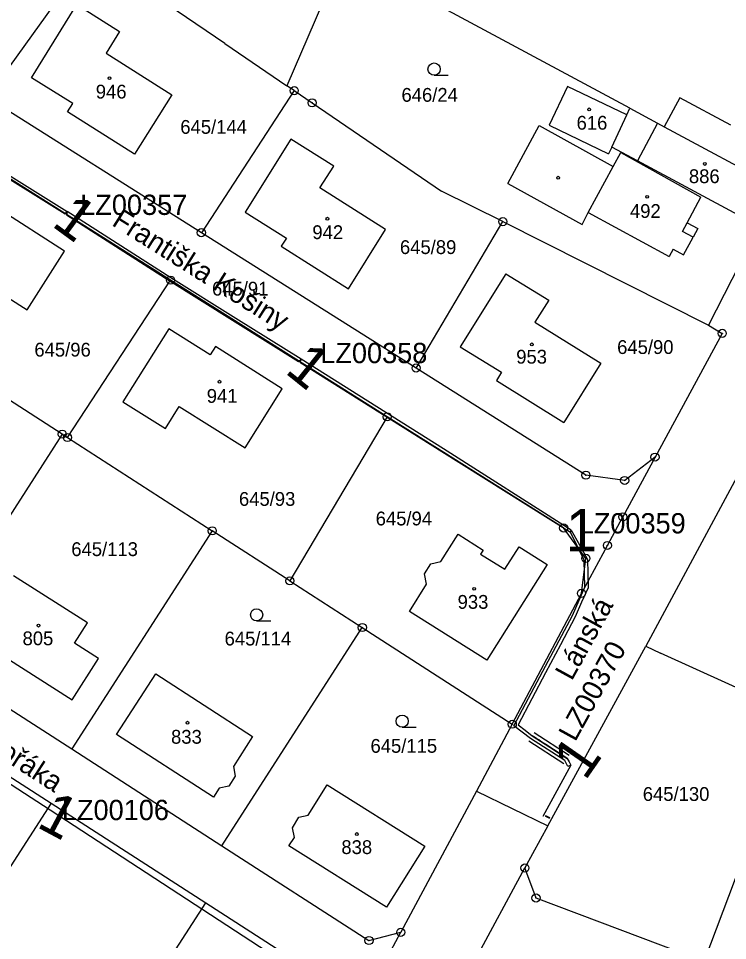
# Model space of a CAD drawing. Extents: x -738131 to -734179, y -1033447 to -1030078.
# Drawn here: x -736091.7 to -736004.3, y -1032812.2 to -1032698.6 of the extents above; entities that cross this region are included whole.
import ezdxf

# ---------------------------------------------------------------- set-up
doc = ezdxf.new("R2010")
doc.units = 0
for name, color, linetype in [('ftf_2010', 7, 'Continuous'), ('ftf_2100', 7, 'Continuous'), ('ftf_2140', 7, 'Continuous'), ('ftf_2210', 7, 'Continuous'), ('ftf_3010', 7, 'Continuous'), ('ftf_3010_ftf_3010_gtda_3015_gtda_3015_1', 7, 'Continuous'), ('ftf_3210', 7, 'Continuous'), ('ftf_nu', 7, 'Continuous'), ('Vrstva 1', 7, 'Continuous'), ('Vrstva 2', 7, 'Continuous'), ('Vrstva 3', 7, 'Continuous'), ('Vrstva 4', 7, 'Continuous'), ('Vrstva 5', 7, 'Continuous'), ('Vrstva 8', 7, 'Continuous')]:
    doc.layers.add(name, color=color, linetype=linetype)

msp = doc.modelspace()

# ---------------------------------------------------------------- linework, layer by layer
at = {"layer": 'ftf_2010'}
for points in [[(-736121.53, -1032699.55), (-736105.28, -1032710.15), (-736085.71, -1032722.36)], [(-736056.89, -1032740.56), (-736064.93, -1032735.55), (-736072.96, -1032730.54), (-736085.71, -1032722.36)], [(-736023.6, -1032761.64), (-736039.31, -1032751.63), (-736056.89, -1032740.56)], [(-736023.6, -1032761.64), (-736022.58, -1032763.45), (-736021.57, -1032765.25), (-736021.54, -1032767), (-736021.51, -1032768.75), (-736022.3, -1032770.54), (-736023.08, -1032772.32), (-736024.91, -1032775.78), (-736026.74, -1032779.23), (-736028.44, -1032782.44), (-736030.13, -1032785.65), (-736029.26, -1032786.32), (-736028.39, -1032786.99), (-736026.23, -1032788.39), (-736024.07, -1032789.78), (-736023.85, -1032790.2), (-736023.64, -1032790.62)], [(-736087.84, -1032796.17), (-736127.61, -1032770.37)], [(-736052.9, -1032819.73), (-736053.14, -1032818.79), (-736087.84, -1032796.17)]]:
    msp.add_lwpolyline(points, dxfattribs=at)
at = {"layer": 'ftf_2100'}
msp.add_lwpolyline([(-736023.64, -1032790.62), (-736025.37, -1032793.79), (-736027.1, -1032796.96)], dxfattribs=at)
at = {"layer": 'ftf_2140'}
for points in [[(-736121.53, -1032699.55), (-736121.75, -1032699.89), (-736105.5, -1032710.49), (-736085.98, -1032722.66), (-736085.71, -1032722.36), (-736085.83, -1032722.76), (-736073.17, -1032730.88), (-736057.19, -1032740.85), (-736056.89, -1032740.56), (-736057.03, -1032740.95), (-736039.52, -1032751.97), (-736023.69, -1032761.9), (-736023.6, -1032761.64)], [(-736023.64, -1032790.62), (-736024, -1032790.8), (-736024.38, -1032790.06), (-736028.62, -1032787.32), (-736030.64, -1032785.76), (-736027.09, -1032779.04), (-736023.44, -1032772.15), (-736021.91, -1032768.67), (-736021.97, -1032765.36), (-736023.69, -1032761.9)]]:
    msp.add_lwpolyline(points, dxfattribs=at)
at = {"layer": 'ftf_3210'}
for p, q in [((-736023.85, -1032789.44), (-736028.17, -1032786.65)), ((-736024.5, -1032790.45), (-736028.82, -1032787.66))]:
    msp.add_line(p, q, dxfattribs=at)
for points in [[(-736024.07, -1032789.78), (-736024.61, -1032789.43), (-736025.15, -1032789.08), (-736025.42, -1032788.91), (-736025.69, -1032788.73), (-736025.96, -1032788.56), (-736026.23, -1032788.39), (-736026.5, -1032788.21), (-736026.77, -1032788.04), (-736027.04, -1032787.86), (-736027.31, -1032787.69), (-736027.58, -1032787.51), (-736027.85, -1032787.34), (-736028.12, -1032787.16), (-736028.39, -1032786.99)], [(-736024.07, -1032789.78), (-736025.15, -1032789.08), (-736026.23, -1032788.39), (-736027.31, -1032787.69), (-736028.39, -1032786.99)]]:
    msp.add_lwpolyline(points, dxfattribs=at)
at = {"layer": 'Vrstva 1'}
for points in [[(-736082.77, -1032690.44), (-736095.64, -1032708.3)], [(-736066.28, -1032701.66), (-736082.77, -1032690.44)], [(-736051.65, -1032690.64), (-736058.63, -1032706.86)], [(-736016.36, -1032709.64), (-736051.65, -1032690.64)], [(-736090.13, -1032705.88), (-736084.55, -1032696.87)], [(-736084.55, -1032696.87), (-736079.26, -1032700.16)], [(-736079.26, -1032700.16), (-736080.94, -1032702.87)], [(-736066.28, -1032701.66), (-736058.63, -1032706.86)], [(-736080.94, -1032702.87), (-736072.83, -1032708)], [(-736085.03, -1032709.07), (-736090.13, -1032705.88)], [(-736057.73, -1032707.47), (-736069.18, -1032724.98)], [(-736057.73, -1032707.47), (-736058.63, -1032706.86)], [(-736057.73, -1032707.47), (-736055.53, -1032708.97)], [(-736024.03, -1032706.96), (-736026.31, -1032711.71)], [(-736016.74, -1032710.46), (-736024.03, -1032706.96)], [(-736069.18, -1032724.98), (-736095.64, -1032708.3)], [(-736072.83, -1032708), (-736077.41, -1032715.32)], [(-736055.53, -1032708.97), (-736039.59, -1032719.88)], [(-736010.18, -1032708.34), (-736012.11, -1032711.93)], [(-736003.9, -1032711.73), (-736010.18, -1032708.34)], [(-736085.67, -1032710.09), (-736085.03, -1032709.07)], [(-736077.41, -1032715.32), (-736085.67, -1032710.09)], [(-736016.74, -1032710.46), (-736016.36, -1032709.64)], [(-736016.36, -1032709.64), (-736012.93, -1032711.49)], [(-736018.59, -1032714.42), (-736016.74, -1032710.46)], [(-736031.41, -1032718.93), (-736027.52, -1032711.78)], [(-736027.52, -1032711.78), (-736018.4, -1032716.81)], [(-736026.31, -1032711.71), (-736018.97, -1032715.24)], [(-736012.93, -1032711.49), (-736012.11, -1032711.93)], [(-736012.11, -1032711.93), (-735998.04, -1032719.5)], [(-736058.14, -1032713.44), (-736063.78, -1032722.44)], [(-736052.87, -1032716.76), (-736058.14, -1032713.44)], [(-736072.99, -1032730.82), (-736099.72, -1032713.97)], [(-736018.59, -1032714.42), (-736018.97, -1032715.24)], [(-736015.42, -1032716.12), (-736018.59, -1032714.42)], [(-736018.4, -1032716.81), (-736017.46, -1032715.09)], [(-736017.46, -1032715.09), (-736007.61, -1032720.61)], [(-736054.57, -1032719.46), (-736052.87, -1032716.76)], [(-736002.42, -1032723.12), (-736015.42, -1032716.12)], [(-736031.41, -1032718.93), (-736022.22, -1032723.96)], [(-736046.48, -1032724.59), (-736054.57, -1032719.46)], [(-736032.02, -1032723.62), (-736039.59, -1032719.88)], [(-736009.3, -1032723.77), (-736007.61, -1032720.61)], [(-736086.04, -1032727.26), (-736094.28, -1032722)], [(-736063.78, -1032722.44), (-736058.7, -1032725.65)], [(-736022.22, -1032723.96), (-736021.5, -1032722.49)], [(-736021.5, -1032722.49), (-736011.5, -1032727.91)], [(-736042.71, -1032741.66), (-736032.02, -1032723.62)], [(-736032.02, -1032723.62), (-736006.66, -1032736.39)], [(-736009.3, -1032723.77), (-736007.97, -1032724.48)], [(-735999.97, -1032723.28), (-736006.66, -1032736.39)], [(-736051.06, -1032731.9), (-736046.48, -1032724.59)], [(-736007.97, -1032724.48), (-736008.55, -1032725.53)], [(-736042.71, -1032741.66), (-736069.18, -1032724.98)], [(-736058.7, -1032725.65), (-736059.35, -1032726.66)], [(-736009.72, -1032727.72), (-736008.55, -1032725.53)], [(-736059.35, -1032726.66), (-736051.06, -1032731.9)], [(-736011.03, -1032727.02), (-736011.5, -1032727.91)], [(-736011.03, -1032727.02), (-736009.72, -1032727.72)], [(-736090.64, -1032734.5), (-736086.04, -1032727.26)], [(-736098.75, -1032729.35), (-736090.64, -1032734.5)], [(-736031.63, -1032730.04), (-736037.28, -1032739.03)], [(-736031.63, -1032730.04), (-736026.34, -1032733.31)], [(-736085.69, -1032750.23), (-736072.99, -1032730.82)], [(-736050.75, -1032744.85), (-736072.99, -1032730.82)], [(-736026.34, -1032733.31), (-736028.05, -1032736.01)], [(-736028.05, -1032736.01), (-736019.92, -1032741.08)], [(-736073.19, -1032736.83), (-736078.85, -1032745.83)], [(-736068.09, -1032740.02), (-736073.19, -1032736.83)], [(-736004.96, -1032737.39), (-736013.25, -1032752.64)], [(-736006.66, -1032736.39), (-736004.96, -1032737.39)], [(-736086.34, -1032749.81), (-736104.83, -1032737.9)], [(-736067.45, -1032739), (-736068.09, -1032740.02)], [(-736059.2, -1032744.21), (-736067.45, -1032739)], [(-736037.28, -1032739.03), (-736032.18, -1032742.16)], [(-736021.77, -1032754.87), (-736042.71, -1032741.66)], [(-736019.92, -1032741.08), (-736024.48, -1032748.36)], [(-736032.18, -1032742.16), (-736032.8, -1032743.18)], [(-736063.77, -1032751.51), (-736059.2, -1032744.21)], [(-736032.8, -1032743.18), (-736024.48, -1032748.36)], [(-736046.27, -1032747.67), (-736050.75, -1032744.85)], [(-735997.41, -1032744.45), (-736014.37, -1032775.94)], [(-736078.85, -1032745.83), (-736073.6, -1032749.11)], [(-736073.6, -1032749.11), (-736071.9, -1032746.41)], [(-736071.9, -1032746.41), (-736063.77, -1032751.51)], [(-736046.27, -1032747.67), (-736058.27, -1032767.9)], [(-736024.52, -1032761.38), (-736046.27, -1032747.67)], [(-736086.34, -1032749.81), (-736103.66, -1032776.72)], [(-736086.34, -1032749.81), (-736085.69, -1032750.23)], [(-736085.69, -1032750.23), (-736067.84, -1032761.73)], [(-736013.25, -1032752.64), (-736017.22, -1032760.01)], [(-736013.25, -1032752.64), (-736016.99, -1032755.52)], [(-736016.99, -1032755.52), (-736021.77, -1032754.87)], [(-736019.12, -1032763.53), (-736017.22, -1032760.01)], [(-736067.84, -1032761.73), (-736085.17, -1032788.62)], [(-736058.27, -1032767.9), (-736067.84, -1032761.73)], [(-736039.66, -1032765.53), (-736037.54, -1032762.13)], [(-736037.54, -1032762.13), (-736034.43, -1032764.1)], [(-736021.78, -1032765.12), (-736024.52, -1032761.38)], [(-736022.31, -1032769.44), (-736019.12, -1032763.53)], [(-736034.43, -1032764.1), (-736034.75, -1032764.6)], [(-736034.75, -1032764.6), (-736031.76, -1032766.47)], [(-736031.76, -1032766.47), (-736029.98, -1032763.7)], [(-736029.98, -1032763.7), (-736026.55, -1032765.87)], [(-736041.68, -1032767.05), (-736040.9, -1032765.79)], [(-736040.9, -1032765.79), (-736039.66, -1032765.53)], [(-736026.55, -1032765.87), (-736033.99, -1032777.68)], [(-736022.31, -1032769.44), (-736021.78, -1032765.12)], [(-736083.22, -1032773.09), (-736092.34, -1032767.26)], [(-736058.27, -1032767.9), (-736049.34, -1032773.65)], [(-736041.44, -1032768.29), (-736041.68, -1032767.05)], [(-736043.54, -1032771.67), (-736041.44, -1032768.29)], [(-736030.85, -1032785.57), (-736022.31, -1032769.44)], [(-736033.99, -1032777.68), (-736043.54, -1032771.67)], [(-736084.82, -1032775.59), (-736083.22, -1032773.09)], [(-736066.67, -1032800.55), (-736049.34, -1032773.65)], [(-736049.34, -1032773.65), (-736030.85, -1032785.57)], [(-736097.18, -1032774.89), (-736085.1, -1032782.58)], [(-736081.85, -1032777.48), (-736084.82, -1032775.59)], [(-736026.48, -1032798.1), (-736014.37, -1032775.94)], [(-736014.37, -1032775.94), (-736012.59, -1032776.83)], [(-736103.66, -1032776.72), (-736085.17, -1032788.62)], [(-735995.73, -1032784.44), (-736012.59, -1032776.83)], [(-736085.1, -1032782.58), (-736081.85, -1032777.48)], [(-736079.63, -1032786.84), (-736074.81, -1032779.37)], [(-736074.81, -1032779.37), (-736062.87, -1032787.07)], [(-736106.77, -1032783.04), (-736087.69, -1032795.31)], [(-736007.17, -1032814.81), (-735995.73, -1032784.44)], [(-736030.85, -1032785.57), (-736035.26, -1032793.8)], [(-736067.68, -1032794.55), (-736079.63, -1032786.84)], [(-736062.87, -1032787.07), (-736065.24, -1032790.76)], [(-736085.17, -1032788.62), (-736066.67, -1032800.55)], [(-736065.24, -1032790.76), (-736065, -1032791.96)], [(-736065, -1032791.96), (-736065.81, -1032793.21)], [(-736056, -1032796.77), (-736053.66, -1032793.03)], [(-736053.66, -1032793.03), (-736041.65, -1032800.58)], [(-736066.98, -1032793.46), (-736067.68, -1032794.55)], [(-736065.81, -1032793.21), (-736066.98, -1032793.46)], [(-736035.26, -1032793.8), (-736044.6, -1032811.22)], [(-736035.26, -1032793.8), (-736026.48, -1032798.1)], [(-736087.69, -1032795.31), (-736104.51, -1032821.36)], [(-736087.69, -1032795.31), (-736068.65, -1032807.58)], [(-736057.96, -1032798.32), (-736057.17, -1032797.02)], [(-736057.17, -1032797.02), (-736056, -1032796.77)], [(-736057.71, -1032799.52), (-736057.96, -1032798.32)], [(-736026.48, -1032798.1), (-736029.29, -1032803.29)], [(-736058.38, -1032800.56), (-736057.71, -1032799.52)], [(-736066.67, -1032800.55), (-736048.52, -1032812.23)], [(-736046.35, -1032808.13), (-736058.38, -1032800.56)], [(-736041.65, -1032800.58), (-736046.35, -1032808.13)], [(-736035.51, -1032814.79), (-736029.29, -1032803.29)], [(-736027.92, -1032806.99), (-736029.29, -1032803.29)], [(-736085.44, -1032833.63), (-736068.65, -1032807.58)], [(-736068.65, -1032807.58), (-736051.85, -1032818.41)], [(-736007.17, -1032814.81), (-736027.92, -1032806.99)], [(-736050.74, -1032822.69), (-736044.6, -1032811.22)], [(-736048.52, -1032812.23), (-736044.6, -1032811.22)]]:
    msp.add_lwpolyline(points, dxfattribs=at)
at = {"layer": 'Vrstva 3'}
for p, q in [((-736040.49, -1032705.56), (-736038.74, -1032705.56)), ((-736062.37, -1032772.83), (-736060.62, -1032772.83)), ((-736044.43, -1032785.95), (-736042.68, -1032785.95))]:
    msp.add_line(p, q, dxfattribs=at)
for centre in [(-736040.49, -1032704.81), (-736062.37, -1032772.08), (-736044.43, -1032785.2)]:
    msp.add_circle(centre, 0.75, dxfattribs=at)
at = {"layer": 'Vrstva 4'}
for points in [[(-736012.93, -1032711.49), (-736015.42, -1032716.12)], [(-736021.5, -1032722.49), (-736018.4, -1032716.81)], [(-736009.86, -1032724.82), (-736009.3, -1032723.77)], [(-736008.55, -1032725.53), (-736009.86, -1032724.82)]]:
    msp.add_lwpolyline(points, dxfattribs=at)
at = {"layer": 'Vrstva 5'}
for centre in [(-736080.51, -1032705.93), (-736021.36, -1032709.78), (-736007.1, -1032716.51), (-736025.2, -1032718.2), (-736014.22, -1032720.55), (-736053.65, -1032723.26), (-736028.43, -1032738.75), (-736066.95, -1032743.35), (-736035.55, -1032768.87), (-736089.26, -1032773.41), (-736070.9, -1032785.38), (-736050.01, -1032799.11)]:
    msp.add_circle(centre, 0.175, dxfattribs=at)
at = {"layer": 'Vrstva 8'}
for centre, radius in [((-736057.73, -1032707.47), 0.5), ((-736057.73, -1032707.47), 0.0303), ((-736055.53, -1032708.97), 0.5), ((-736055.53, -1032708.97), 0.0303), ((-736032.02, -1032723.62), 0.5), ((-736032.02, -1032723.62), 0.0303), ((-736069.18, -1032724.98), 0.5), ((-736069.18, -1032724.98), 0.0303), ((-736072.99, -1032730.82), 0.5), ((-736072.99, -1032730.82), 0.0303), ((-736004.96, -1032737.39), 0.5), ((-736004.96, -1032737.39), 0.0303), ((-736042.71, -1032741.66), 0.5), ((-736042.71, -1032741.66), 0.0303), ((-736046.27, -1032747.67), 0.5), ((-736046.27, -1032747.67), 0.0303), ((-736086.34, -1032749.81), 0.5), ((-736086.34, -1032749.81), 0.0303), ((-736085.69, -1032750.23), 0.5), ((-736085.69, -1032750.23), 0.0303), ((-736013.25, -1032752.64), 0.5), ((-736013.25, -1032752.64), 0.0303), ((-736021.77, -1032754.87), 0.5), ((-736021.77, -1032754.87), 0.0303), ((-736016.99, -1032755.52), 0.5), ((-736016.99, -1032755.52), 0.0303), ((-736017.22, -1032760.01), 0.5), ((-736017.22, -1032760.01), 0.0303), ((-736067.84, -1032761.73), 0.5), ((-736024.52, -1032761.38), 0.5), ((-736067.84, -1032761.73), 0.0303), ((-736024.52, -1032761.38), 0.0303), ((-736019.12, -1032763.53), 0.5), ((-736019.12, -1032763.53), 0.0303), ((-736021.78, -1032765.12), 0.5), ((-736021.78, -1032765.12), 0.0303), ((-736058.27, -1032767.9), 0.5), ((-736058.27, -1032767.9), 0.0303), ((-736022.31, -1032769.44), 0.5), ((-736022.31, -1032769.44), 0.0303), ((-736049.34, -1032773.65), 0.5), ((-736049.34, -1032773.65), 0.0303), ((-736030.85, -1032785.57), 0.5), ((-736030.85, -1032785.57), 0.0303), ((-736029.29, -1032803.29), 0.5), ((-736029.29, -1032803.29), 0.0303), ((-736027.92, -1032806.99), 0.5), ((-736027.92, -1032806.99), 0.0303), ((-736044.6, -1032811.22), 0.5), ((-736044.6, -1032811.22), 0.0303), ((-736048.52, -1032812.23), 0.5), ((-736048.52, -1032812.23), 0.0303)]:
    msp.add_circle(centre, radius, dxfattribs=at)

# ---------------------------------------------------------------- texts
at = {"layer": 'ftf_2210'}
msp.add_text('-', height=2, rotation=154.1462, dxfattribs=at).set_placement((-736025.76, -1032796.5))
at = {"layer": 'ftf_3010'}
for rotation, p in [(323.7365, (-736087.77, -1032724.07)), (321.2544, (-736059.02, -1032742.18)), (55.2066, (-736021.87, -1032792.64)), (331.8826, (-736089.64, -1032798.16))]:
    msp.add_text('1', height=5.2, rotation=rotation, dxfattribs=at).set_placement(p)
msp.add_text('1', height=5.2, dxfattribs=at).set_placement((-736024.25, -1032764.24))
at = {"layer": 'ftf_3010_ftf_3010_gtda_3015_gtda_3015_1'}
for s, p in [('LZ00357', (-736084.12, -1032722.79)), ('LZ00358', (-736054.52, -1032741.06)), ('LZ00359', (-736022.66, -1032762.05)), ('LZ00106', (-736086.38, -1032797.39))]:
    msp.add_text(s, height=2.5, dxfattribs=at).set_placement(p)
msp.add_text('LZ00370', height=2.5, rotation=61.1389, dxfattribs=at).set_placement((-736023.09, -1032787.82))
at = {"layer": 'ftf_nu'}
for s, rotation, p in [('Františka Košiny', 327.8268, (-736080.34, -1032724)), ('Lánská', 61.2291, (-736023.51, -1032780.31)), ('Antonína Dvořáka', 327.1051, (-736109.77, -1032779.51))]:
    msp.add_text(s, height=2.5, rotation=rotation, dxfattribs=at).set_placement(p)
at = {"layer": 'Vrstva 2'}
for s, p in [('946', (-736082.2, -1032708.44)), ('646/24', (-736044.51, -1032708.84)), ('645/144', (-736071.78, -1032712.79)), ('616', (-736022.92, -1032712.28)), ('886', (-736009.07, -1032718.87)), ('492', (-736016.34, -1032723.16)), ('942', (-736055.5, -1032725.77)), ('645/89', (-736044.7, -1032727.61)), ('645/91', (-736067.87, -1032732.73)), ('645/96', (-736089.77, -1032740.25)), ('645/90', (-736017.92, -1032739.93)), ('953', (-736030.36, -1032741.12)), ('941', (-736068.52, -1032745.95)), ('645/93', (-736064.55, -1032758.65)), ('645/94', (-736047.69, -1032761.06)), ('645/113', (-736085.22, -1032764.84)), ('933', (-736037.59, -1032771.34)), ('805', (-736091.23, -1032775.83)), ('645/114', (-736066.32, -1032775.86)), ('833', (-736072.92, -1032787.97)), ('645/115', (-736048.33, -1032789.09)), ('645/130', (-736014.76, -1032795.02)), ('838', (-736051.92, -1032801.57))]:
    msp.add_text(s, height=1.7, dxfattribs=at).set_placement(p)

doc.saveas('drawing.dxf')
